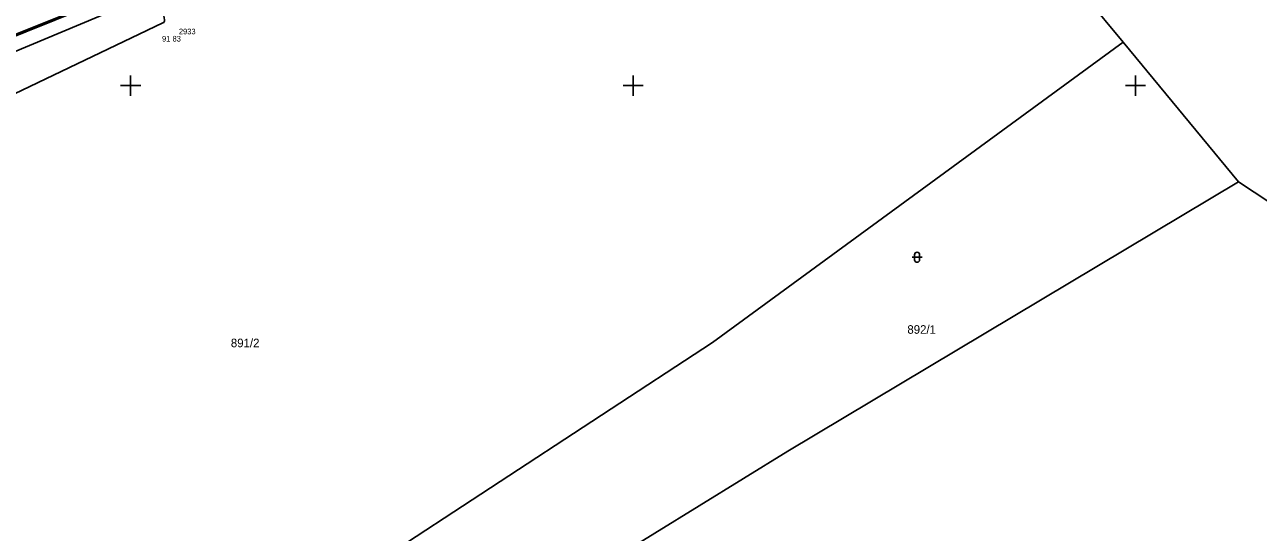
# Model space of a CAD drawing. Extents: x -711081 to -709338, y -1025122 to -1024092.
# Drawn here: x -710055.3 to -709993.9, y -1024672.2 to -1024647 of the extents above; entities that cross this region are included whole.
import ezdxf

# ---------------------------------------------------------------- set-up
doc = ezdxf.new("R2010")
doc.units = 0
for name, color, linetype in [('Ex_Major Contours', 7, 'Continuous'), ('Z_body', 7, 'Continuous'), ('Z_body_cisla', 7, 'Continuous'), ('Z_body_vysky_redukovane', 7, 'Continuous'), ('Z_chodnik', 7, 'Continuous'), ('Z_hektometricka_sit', 7, 'Continuous'), ('Z_katastr_cisla_pozemkova', 7, 'Continuous'), ('Z_katastr_hranice', 7, 'Continuous'), ('Z_katastr_hranice_katastralniho_uzemi', 7, 'Continuous'), ('Z_katastr_znacky_kultur', 7, 'Continuous'), ('Z_obruba', 7, 'Continuous')]:
    doc.layers.add(name, color=color, linetype=linetype)

# ---------------------------------------------------------------- blocks, each defined once
blk = doc.blocks.new('POINT_DISPLAY')
blk.add_line((0, 0), (0, 0))

msp = doc.modelspace()

# ---------------------------------------------------------------- linework, layer by layer
at = {"layer": 'Ex_Major Contours'}
msp.add_lwpolyline([(-710039.272, -1024644.167), (-710042.291, -1024644.795), (-710042.358, -1024644.8), (-710042.419, -1024644.788), (-710042.472, -1024644.757), (-710042.519, -1024644.709), (-710042.692, -1024644.478), (-710042.738, -1024644.431), (-710042.791, -1024644.404), (-710042.849, -1024644.398), (-710042.914, -1024644.412), (-710048.271, -1024646.391), (-710048.313, -1024646.413), (-710048.34, -1024646.444), (-710048.353, -1024646.483), (-710048.351, -1024646.53), (-710048.314, -1024646.737), (-710048.312, -1024646.785), (-710048.324, -1024646.826), (-710048.351, -1024646.859), (-710048.391, -1024646.885), (-710059.29, -1024652.089)], dxfattribs=at)
at = {"layer": 'Z_chodnik'}
msp.add_line((-710063.76, -1024650.68), (-710049.2, -1024644.83), dxfattribs=at)
at = {"layer": 'Z_hektometricka_sit'}
for p, q in [((-710050, -1024649.5), (-710050, -1024650.5)), ((-710025, -1024649.5), (-710025, -1024650.5)), ((-710000, -1024649.5), (-710000, -1024650.5)), ((-710050.5, -1024650), (-710049.5, -1024650)), ((-710025.5, -1024650), (-710024.5, -1024650)), ((-710000.5, -1024650), (-709999.5, -1024650))]:
    msp.add_line(p, q, dxfattribs=at)
at = {"layer": 'Z_katastr_hranice'}
for p, q in [((-710014.43, -1024631.03), (-710071.63, -1024654.94)), ((-710021.05, -1024662.76), (-710000.62, -1024647.84)), ((-709994.88, -1024654.78), (-709977.39, -1024666.31)), ((-710041.96, -1024676.42), (-710021.05, -1024662.76))]:
    msp.add_line(p, q, dxfattribs=at)
at = {"layer": 'Z_katastr_hranice_katastralniho_uzemi'}
for p, q in [((-710000.62, -1024647.84), (-710013.76, -1024632)), ((-710000.62, -1024647.84), (-710013.76, -1024632)), ((-709994.88, -1024654.78), (-710000.62, -1024647.84)), ((-709994.88, -1024654.78), (-710000.62, -1024647.84)), ((-710017.3, -1024668.17), (-709994.88, -1024654.78)), ((-710017.3, -1024668.17), (-709994.88, -1024654.78)), ((-710039.86, -1024682.02), (-710017.3, -1024668.17)), ((-710039.86, -1024682.02), (-710017.3, -1024668.17))]:
    msp.add_line(p, q, dxfattribs=at)
at = {"layer": 'Z_katastr_znacky_kultur'}
for p, q in [((-710011.12, -1024658.53), (-710010.62, -1024658.53)), ((-710010.995, -1024658.405), (-710010.995, -1024658.655)), ((-710010.745, -1024658.655), (-710010.745, -1024658.405))]:
    msp.add_line(p, q, dxfattribs=at)
for centre, start, end in [((-710010.87, -1024658.405), 0, 180), ((-710010.87, -1024658.655), 180, 359.98789)]:
    msp.add_arc(centre, 0.125, start, end, dxfattribs=at)
at = {"layer": 'Z_obruba'}
msp.add_line((-710063.7, -1024650.74), (-710049.13, -1024644.87), dxfattribs=at)

# ---------------------------------------------------------------- block references
at = {"layer": 'Z_body'}
msp.add_blockref('POINT_DISPLAY', (-710047.83, -1024647.53), dxfattribs=at)

# ---------------------------------------------------------------- texts
at = {"layer": 'Z_body_cisla'}
msp.add_text('2933', height=0.28, dxfattribs=at).set_placement((-710047.6, -1024647.45))
at = {"layer": 'Z_body_vysky_redukovane'}
msp.add_text('91 83', height=0.28, dxfattribs=at).set_placement((-710048.437, -1024647.81))
at = {"layer": 'Z_katastr_cisla_pozemkova'}
for s, p in [('892/1', (-710011.354, -1024662.33)), ('891/2', (-710045.014, -1024663))]:
    msp.add_text(s, height=0.425, dxfattribs=at).set_placement(p)

doc.saveas('drawing.dxf')
